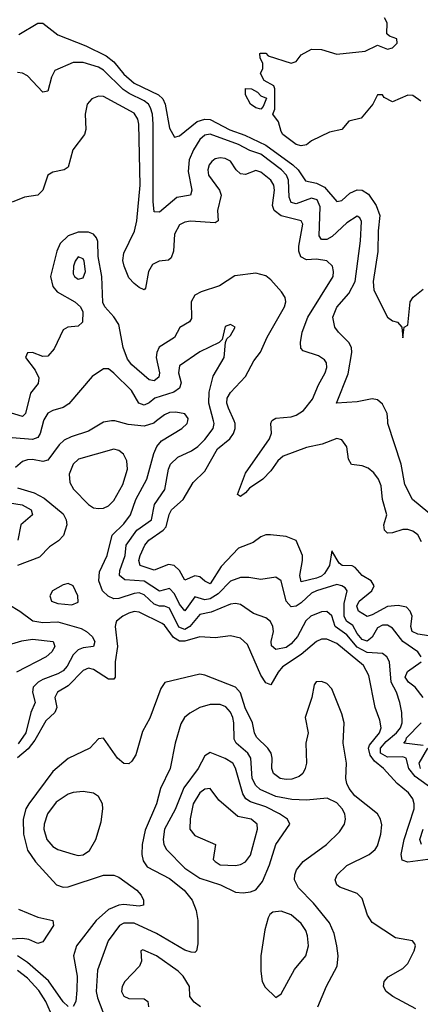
# Model space of a CAD drawing. Header units: inches. Extents: x 1603819 to 1745079, y 385938 to 533966.
# Tile 405 of 561: x 1716699 to 1718279, y 447699 to 451583. Entities that reach past the tile are written whole.
import ezdxf

# ---------------------------------------------------------------- set-up
doc = ezdxf.new("R2010")
doc.units = ezdxf.units.IN
doc.header["$MEASUREMENT"] = 0
doc.layers.add('B7414', color=7, linetype='Continuous')
doc.layers.add('B7415', color=7, linetype='Continuous')

msp = doc.modelspace()

# ---------------------------------------------------------------- linework, layer by layer
at = {"layer": 'B7414', "color": 5}
for points, elevation in [([(1716793.5, 450000), (1716779.5, 449950), (1716770, 449935.2), (1716750, 449927), (1716670, 449934.1)], 340), ([(1717061.2, 450000), (1717030, 449996), (1716970, 449959.2), (1716902, 449938), (1716875, 449925), (1716854.2, 449905.8), (1716810, 449845.6), (1716790, 449840.2), (1716750, 449848.1), (1716730, 449847.3), (1716710, 449840.4), (1716682.9, 449817.1)], 360), ([(1718330, 448546), (1718258.5, 448598.5), (1718234.7, 448630), (1718224.2, 448670), (1718210, 448675.6), (1718150, 448674.5), (1718122.1, 448690), (1718122, 448710), (1718144.3, 448735.7), (1718184.9, 448770), (1718201.4, 448790), (1718207.7, 448810), (1718206.1, 448850), (1718198.2, 448890), (1718184.8, 448930), (1718164.6, 448970), (1718157.5, 449050), (1718147.7, 449070), (1718130, 449083.4), (1718070, 449086.8), (1718030, 449108.4), (1717990, 449156.5), (1717944.1, 449190), (1717930, 449231.7), (1717910, 449249.2), (1717890, 449247.6), (1717847.5, 449230), (1717828.4, 449211.6), (1717795.4, 449150), (1717770, 449120.7), (1717750, 449107.2), (1717710, 449098.5), (1717692.6, 449112.6), (1717691.4, 449130), (1717700.4, 449170), (1717697.7, 449190), (1717688.8, 449208.8), (1717670, 449223.2), (1717621.2, 449241.2), (1717570, 449276.1), (1717550, 449279.9), (1717530, 449277.1), (1717454.5, 449245.5), (1717410, 449237.1), (1717370.8, 449189.2), (1717350, 449177.8), (1717326.9, 449186.9), (1717290, 449262.2), (1717270, 449269.3), (1717250, 449269.4), (1717230, 449277.7), (1717190, 449315), (1717170, 449321.7), (1717150, 449320.2), (1717090, 449299.6), (1717070, 449298.9), (1717048.6, 449308.6), (1717026.3, 449330), (1717011.2, 449370), (1717014.3, 449405.7), (1717044.3, 449470), (1717064.3, 449550), (1717110, 449594.4), (1717136.6, 449630), (1717157.8, 449690), (1717200.1, 449770), (1717227.8, 449872.2), (1717240, 449900), (1717258.1, 449921.9), (1717338.8, 449970), (1717359.8, 449990), (1717362, 450000)], 360), ([(1717239, 450000), (1717228.3, 449991.7), (1717190, 449979.4), (1717126.7, 449986.7), (1717074.4, 450000)], 360), ([(1718282.2, 449070), (1718270.2, 449090.2), (1718210.9, 449130.9), (1718170, 449182.4), (1718150, 449194.2), (1718130, 449194.2), (1718110, 449183.7), (1718090, 449147.3), (1718070, 449131.8), (1718050, 449138.6), (1718030, 449162.2), (1718013.1, 449193.1), (1717987.6, 449210), (1717978.9, 449230), (1717979.3, 449280.7), (1717990.4, 449330), (1717982.3, 449342.3), (1717970.4, 449350.4), (1717950, 449354.6), (1717869.3, 449330.7), (1717850, 449321.3), (1717810, 449282.6), (1717790, 449270.3), (1717770, 449267.3), (1717749.9, 449290), (1717730, 449369.7), (1717710, 449384.1), (1717650, 449374.9), (1717603, 449383), (1717570, 449382.2), (1717530, 449367.9), (1717482.1, 449317.9), (1717450, 449298.2), (1717430, 449294.9), (1717390, 449306.9), (1717350, 449251.2), (1717330, 449277.1), (1717310, 449318.2), (1717290, 449339.7), (1717250, 449329.3), (1717190, 449368.5), (1717113.3, 449373.3), (1717092.2, 449390), (1717094.1, 449410), (1717114.9, 449470), (1717119.4, 449510), (1717161, 449570), (1717219.1, 449610), (1717231, 449670), (1717271.2, 449730), (1717285.8, 449810), (1717294.6, 449830), (1717322.4, 449857.6), (1717377.2, 449882.8), (1717401.2, 449898.8), (1717430, 449926.8), (1717461.8, 449970), (1717466.7, 449990), (1717464, 450000)], 340), ([(1718312.4, 449152.4), (1718270, 449158.7), (1718247.7, 449170), (1718242, 449190), (1718246.6, 449230), (1718239.6, 449250), (1718225.3, 449265.3), (1718191.9, 449271.9), (1718150, 449268.6), (1718090, 449235.4), (1718070, 449229.5), (1718035.7, 449250), (1718029, 449270), (1718038.1, 449290), (1718087.7, 449330), (1718097.1, 449350), (1718085.3, 449370), (1718050.4, 449390.4), (1718021.9, 449421.9), (1718010, 449428.3), (1717970.6, 449430.6), (1717958.7, 449438.7), (1717930, 449487.6), (1717921, 449430), (1717901.2, 449398.8), (1717890, 449388.3), (1717870, 449380.1), (1717810, 449365.8), (1717803.7, 449390), (1717815, 449450), (1717814.5, 449470), (1717790, 449528.8), (1717750, 449544.1), (1717688.5, 449551.5), (1717670, 449551.6), (1717650, 449543.7), (1717619.7, 449520.3), (1717562, 449498), (1717493.5, 449426.5), (1717450, 449357.8), (1717430, 449368), (1717410, 449385.6), (1717390, 449389.3), (1717350, 449372.7), (1717328.8, 449410), (1717308.5, 449430), (1717286, 449434), (1717230, 449411.8), (1717173.9, 449430), (1717169.3, 449450), (1717174, 449470), (1717193.2, 449510), (1717208.9, 449530), (1717265.1, 449570), (1717276.8, 449583.2), (1717288.2, 449631.8), (1717298.3, 449650), (1717344.1, 449690), (1717383.1, 449756.9), (1717430, 449802), (1717479.2, 449890), (1717528.3, 449930), (1717542.1, 449950), (1717549.5, 449970), (1717549.5, 449990), (1717545, 450000)], 320), ([(1718283.9, 449523.9), (1718270, 449551.3), (1718250, 449564.9), (1718230, 449571.7), (1718210, 449572.4), (1718170, 449559), (1718150, 449558.2), (1718137.6, 449570), (1718135.9, 449590), (1718147.1, 449630), (1718130.6, 449690), (1718124.4, 449744.4), (1718115, 449770), (1718095.8, 449795.8), (1718074.1, 449814.1), (1718050, 449822.9), (1718008.1, 449828.1), (1717996.5, 449850), (1717990, 449898.4), (1717970, 449925.6), (1717950, 449931.4), (1717891.7, 449908.3), (1717830, 449894.9), (1717738.7, 449861.3), (1717716.8, 449843.2), (1717690, 449802.8), (1717658.1, 449770), (1717605.2, 449734.8), (1717590, 449716), (1717570, 449702.2), (1717557.6, 449710), (1717590, 449793.8), (1717684.7, 449930), (1717691.8, 449951.8), (1717689.4, 449990.6), (1717694.2, 450000)], 280), ([(1718380, 450000), (1718382.5, 449990), (1718366.3, 449890), (1718364.3, 449844.3), (1718374.2, 449794.2), (1718394.6, 449750), (1718406.4, 449690), (1718427.7, 449630), (1718432.7, 449587.3), (1718430, 449559), (1718410, 449563.6), (1718396.5, 449576.5), (1718370, 449589.8), (1718247.9, 449690), (1718218.8, 449750), (1718204.3, 449830), (1718151.4, 449990), (1718150.8, 450000)], 260), ([(1716690, 449736.3), (1716756.2, 449716.2), (1716795.8, 449695.8), (1716870, 449633.3), (1716882.5, 449610), (1716884.6, 449590), (1716871.6, 449548.4), (1716852.5, 449527.5), (1716816.9, 449503.1), (1716777.3, 449462.7), (1716690.1, 449429.9)], 360), ([(1716590, 449687.2), (1716709.4, 449669.4), (1716744.4, 449650), (1716749.2, 449630), (1716704.2, 449590), (1716691.5, 449530)], 340), ([(1716655.7, 449275.7), (1716699.1, 449250), (1716751.2, 449211.2), (1716790, 449204.6), (1716850, 449207.4), (1716941.1, 449181.1), (1716962.3, 449170), (1716985.1, 449150), (1716995.8, 449130), (1716990.2, 449110), (1716950, 449105), (1716930, 449097.8), (1716910, 449077.7), (1716886.6, 449033.4), (1716870, 449014.4), (1716850, 449002.5), (1716790, 448980.8), (1716771.9, 448970), (1716752.3, 448950), (1716749.1, 448930), (1716760.3, 448890), (1716743.3, 448850), (1716723.3, 448770), (1716693, 448727)], 360), ([(1718309.4, 448270.6), (1718230, 448260.3), (1718208.3, 448268.3), (1718204.2, 448290), (1718216, 448350), (1718254.5, 448470), (1718255.2, 448490), (1718249.9, 448510), (1718233.3, 448533.3), (1718188, 448570), (1718134, 448630), (1718098.1, 448658.1), (1718082.2, 448682.2), (1718075.3, 448710), (1718078.9, 448721.1), (1718117.9, 448770), (1718124.3, 448790), (1718120.3, 448820.3), (1718101.5, 448870), (1718076, 448996), (1718055.4, 449035.4), (1717950, 449122.7), (1717910, 449139.5), (1717890, 449139.7), (1717870, 449130.4), (1717810, 449079), (1717735.8, 449030), (1717718.8, 449010), (1717690, 448959.3), (1717670, 448967.8), (1717650, 448997.9), (1717597.9, 449117.9), (1717570, 449144), (1717530, 449152.2), (1717470, 449145), (1717410, 449148.5), (1717350, 449131.4), (1717330, 449131.9), (1717306, 449146), (1717270, 449194.8), (1717260.7, 449200.7), (1717170, 449246.4), (1717150, 449248.9), (1717130, 449242.3), (1717105.4, 449230), (1717080.8, 449210), (1717078, 449202), (1717075.8, 449190), (1717084.4, 449110), (1717075.9, 449050), (1717075.3, 448990), (1717070, 448981.2), (1717050, 448981.3), (1716990, 449019.9), (1716970, 449025.1), (1716950, 449016), (1716890, 448955), (1716848.1, 448930), (1716838, 448910), (1716845.1, 448870), (1716838.3, 448850), (1716802.5, 448817.5), (1716759, 448741), (1716732.8, 448707.2), (1716690, 448671.1)], 380), ([(1716610, 449104), (1716707.6, 449132.4), (1716750, 449139.4), (1716830.9, 449130.9), (1716837.3, 449110), (1716825.5, 449090), (1716803, 449070), (1716686.9, 449010)], 340), ([(1718290.7, 448910), (1718259.7, 448950), (1718232.2, 448970), (1718219.4, 448990), (1718228.2, 449011.8), (1718282.8, 449050)], 340), ([(1718261.7, 447681.7), (1718170.8, 447730), (1718144.4, 447750), (1718134.3, 447770), (1718136.9, 447790), (1718152.1, 447807.9), (1718210, 447840.3), (1718230, 447860.3), (1718255.6, 447910), (1718260.5, 447930), (1718258, 447938), (1718248.7, 447950), (1718181.4, 447961.4), (1718090, 448022.6), (1718070.6, 448050.6), (1718050, 448117.2), (1718030, 448136.1), (1717961.6, 448161.6), (1717949.7, 448170), (1717943.5, 448190), (1717950.8, 448210), (1717990, 448246.4), (1718077.4, 448290), (1718100.9, 448310), (1718110, 448324), (1718124.1, 448370), (1718127.7, 448407.7), (1718122.5, 448430), (1718110, 448450.4), (1718021.7, 448521.7), (1717998.6, 448550), (1717989.1, 448570), (1717985, 448590), (1717987.8, 448650), (1717974.5, 448730), (1717979.4, 448810), (1717970, 448844.4), (1717930, 448943.5), (1717910, 448964.5), (1717890, 448973.1), (1717868.4, 448971.6), (1717860.1, 448959.9), (1717851, 448910), (1717825.1, 448830), (1717837.5, 448770), (1717827.2, 448730), (1717830.2, 448650), (1717825.5, 448630), (1717815.4, 448610), (1717801.9, 448598.1), (1717773, 448587), (1717750, 448586.3), (1717726.2, 448590), (1717699.9, 448610), (1717693.4, 448630), (1717694.8, 448670), (1717690.8, 448690), (1717678.5, 448710), (1717633, 448753), (1717625, 448770), (1717617, 448810), (1717588.2, 448868.2), (1717570, 448928.2), (1717550.4, 448950.4), (1717430, 448997.5), (1717410, 449001.3), (1717271.4, 448968.6), (1717255.3, 448944.7), (1717212.2, 448827.8), (1717184, 448776), (1717156.9, 448683.1), (1717141.8, 448658.2), (1717130, 448648), (1717110, 448649.7), (1717084.4, 448670), (1717030, 448749.5), (1717010, 448747), (1716975.8, 448710), (1716890, 448669), (1716830, 448617.8), (1716734.6, 448490), (1716723.8, 448470), (1716712.4, 448430), (1716714.6, 448370), (1716730, 448307.7), (1716760.8, 448260.8), (1716844.7, 448170), (1716870, 448161.3), (1716890, 448162.9), (1717030, 448209.2), (1717070, 448209.1), (1717090, 448201.2), (1717161.1, 448150), (1717178.5, 448130), (1717187.1, 448110), (1717187.7, 448090), (1717170, 448086), (1717110, 448092.6), (1717090, 448089.9), (1717050, 448073.2), (1717000.7, 448030), (1716922.8, 447930), (1716911, 447890), (1716925.2, 447810), (1716925.1, 447754.9), (1716920.7, 447710), (1716910, 447690.8)], 420), ([(1717875.4, 447690), (1717909, 447771), (1717951.9, 447850), (1717954.7, 447890), (1717950.4, 447930), (1717938.9, 447978.9), (1717921.1, 448021.1), (1717857.7, 448097.7), (1717798.4, 448158.4), (1717783.2, 448190), (1717784.1, 448210), (1717791.4, 448230), (1717817.8, 448262.2), (1717909.8, 448330), (1717960.5, 448379.5), (1717980.7, 448410), (1717984.3, 448430), (1717981.7, 448450), (1717971.6, 448470), (1717950, 448493.4), (1717912, 448512), (1717830, 448504.6), (1717772.9, 448507.1), (1717710, 448519.2), (1717647.2, 448547.2), (1717630, 448563), (1717616.5, 448590), (1717610.5, 448670.5), (1717599, 448690), (1717552.8, 448730), (1717545.2, 448745.2), (1717544.4, 448810), (1717539.6, 448830), (1717530, 448851.3), (1717512.6, 448872.6), (1717490, 448882.4), (1717450, 448882.2), (1717409.6, 448870.4), (1717370, 448847.9), (1717349.2, 448830), (1717335, 448805), (1717312.7, 448730), (1717292.4, 448630), (1717254.5, 448550), (1717239.1, 448490), (1717194, 448386), (1717182.5, 448330), (1717181.5, 448290), (1717185.5, 448265.5), (1717201.6, 448241.6), (1717290, 448195.9), (1717348.2, 448150), (1717379, 448110), (1717395.3, 448070), (1717401.8, 448030), (1717402.2, 447937.8), (1717396.2, 447910), (1717390, 447904.4), (1717375.2, 447904.8), (1717350, 447913), (1717238.2, 447978.2), (1717150, 448018.9), (1717110, 448019.7), (1717092.7, 448010), (1717048.3, 447950), (1717006.5, 447833.5), (1717000.5, 447750), (1717005.4, 447725.4), (1717027.2, 447670)], 440), ([(1718290, 448720.7), (1718213.8, 448730), (1718222, 448738), (1718224.7, 448750), (1718282.8, 448810)], 340), ([(1718280.6, 448630), (1718274.4, 448650), (1718308.8, 448710)], 340), ([(1718283.7, 448330), (1718278, 448350), (1718290, 448390)], 360), ([(1716694.1, 448074.1), (1716770, 448043.6), (1716830.2, 448030), (1716831.9, 448010), (1716790, 447945.4), (1716770, 447939.4), (1716734.6, 447954.6), (1716710, 447958.4), (1716570, 447951.5)], 380), ([(1717412.7, 447690), (1717387.8, 447707.8), (1717369.6, 447729.6), (1717369.5, 447770), (1717343.9, 447810), (1717324.7, 447830), (1717238.9, 447890), (1717185.3, 447914.7), (1717177.3, 447910), (1717179.5, 447870), (1717171.8, 447850), (1717113.4, 447790), (1717103.2, 447770), (1717101.3, 447750), (1717110, 447731.8), (1717130, 447721.8), (1717190, 447721.6), (1717204.9, 447710), (1717207, 447690)], 460), ([(1716890, 447690.6), (1716870, 447709.3), (1716812.3, 447792.3), (1716730, 447864.8), (1716690.9, 447890)], 420), ([(1716830, 447646.9), (1716801.9, 447710), (1716774.3, 447754.3), (1716730, 447802.2), (1716690, 447832.8)], 440)]:
    msp.add_lwpolyline(points, dxfattribs=dict(at, elevation=elevation))
for points, elevation in [([(1717070, 449889.4), (1716931.2, 449848.8), (1716909.6, 449830), (1716893.8, 449790), (1716896.8, 449756.8), (1716910.9, 449730.9), (1716970, 449670.1), (1716990, 449658.1), (1717010, 449654.5), (1717030, 449656.6), (1717050, 449666), (1717070, 449685.8), (1717105.3, 449750), (1717124.2, 449810), (1717122.3, 449842.3), (1717108.7, 449868.7), (1717090, 449883.4)], 380), ([(1716890, 449359.1), (1716870, 449354.2), (1716828.7, 449330), (1716817.8, 449310), (1716824.7, 449290), (1716850, 449279.8), (1716904.9, 449275.1), (1716930, 449286), (1716928.6, 449310), (1716910, 449349.6)], 380), ([(1717450, 448692.7), (1717430, 448678.9), (1717403.1, 448630), (1717346.6, 448553.4), (1717311.9, 448468.1), (1717270.6, 448390), (1717265, 448350), (1717268, 448330), (1717278.4, 448310), (1717350, 448236.3), (1717410, 448196.6), (1717490.7, 448170.7), (1717550, 448141.7), (1717581.2, 448138.8), (1717610, 448142.5), (1717630, 448151.1), (1717656.3, 448183.7), (1717684.4, 448250), (1717708.8, 448330), (1717764.8, 448410), (1717755, 448430), (1717724.1, 448450), (1717670, 448478.8), (1717610, 448497.8), (1717591.3, 448510), (1717579.8, 448530), (1717550.9, 448630.9), (1717539.7, 448650), (1717510, 448669.2)], 460), ([(1716950, 448539.2), (1716910, 448534.9), (1716890, 448528.1), (1716842.7, 448497.3), (1716809, 448450), (1716795.9, 448410), (1716794.7, 448390), (1716806, 448350), (1716830, 448322.1), (1716850, 448310.6), (1716910, 448291.3), (1716930, 448286.4), (1716950, 448288.8), (1716973.8, 448306.2), (1716999.9, 448350), (1717020.3, 448419.7), (1717027.7, 448470), (1717025.2, 448490), (1717010, 448519.2), (1716990, 448532.3)], 440), ([(1717450.9, 448550.9), (1717430, 448547.7), (1717410, 448533.9), (1717383.8, 448490), (1717371.2, 448431.2), (1717370.4, 448390), (1717390, 448364.9), (1717472, 448330), (1717462.6, 448270), (1717470, 448262), (1717490, 448249.5), (1717550, 448246.9), (1717570, 448250.2), (1717590, 448261.4), (1717610, 448288.2), (1717637.5, 448390), (1717636.2, 448410), (1717611.5, 448430), (1717560.2, 448440.2), (1717484, 448504)], 480), ([(1717730, 448067), (1717697.6, 448062.4), (1717685.8, 448054.2), (1717678.9, 448041.1), (1717666.2, 447993.8), (1717650.2, 447890), (1717650.3, 447830), (1717656, 447790), (1717667.4, 447767.4), (1717710, 447726), (1717730, 447740.7), (1717782.8, 447837.2), (1717827.7, 447890), (1717838.7, 447930), (1717834.9, 447970), (1717828.1, 447990), (1717810, 448017.8), (1717770, 448051.7)], 460)]:
    msp.add_lwpolyline(points, close=True, dxfattribs=dict(at, elevation=elevation))
at = {"layer": 'B7415', "color": 5}
for points, elevation in [([(1718281.5, 451261.5), (1718250, 451284), (1718230, 451285.2), (1718170, 451259), (1718136.4, 451276.4), (1718130, 451286), (1718110, 451286), (1718092, 451250), (1718045.4, 451194.6), (1717996.9, 451183.1), (1717970, 451149.2), (1717921.4, 451138.6), (1717850, 451105.2), (1717830.4, 451089.6), (1717810, 451085.6), (1717789.6, 451090), (1717737.2, 451130), (1717730, 451142), (1717720.2, 451180.2), (1717698, 451210), (1717706, 451230), (1717706, 451310), (1717702, 451322), (1717663.1, 451343.1), (1717649, 451370), (1717658, 451390), (1717658, 451410), (1717647.3, 451432.7), (1717646, 451450), (1717649.1, 451450.9), (1717670, 451450.6), (1717679.6, 451439.6), (1717770, 451411), (1717790, 451418), (1717810, 451444.7), (1717850, 451466), (1717890, 451464.7), (1717950, 451446.8), (1718061.2, 451458.8), (1718110, 451482), (1718150, 451466), (1718170, 451472), (1718188, 451490), (1718187.3, 451507.3), (1718158, 451518), (1718147.3, 451527.3), (1718148.7, 451570), (1718138, 451590)], 220), ([(1716695.9, 451524.1), (1716770, 451568.8), (1716790, 451569.4), (1716850, 451523.3), (1716959.9, 451479.9), (1717040.4, 451440.4), (1717070, 451416.2), (1717110, 451368.3), (1717150, 451332.1), (1717246.9, 451286.9), (1717263.1, 451270), (1717272.8, 451250), (1717290, 451154.5), (1717310, 451119.7), (1717330, 451124.2), (1717399.1, 451180.9), (1717430, 451191), (1717450, 451189.7), (1717528.6, 451148.6), (1717586.9, 451126.9), (1717670, 451087.5), (1717776.9, 451010), (1717796.9, 450990), (1717827.1, 450947.1), (1717870, 450937.7), (1717901.9, 450921.9), (1717950, 450865.7), (1717970, 450869.4), (1718001.5, 450898.5), (1718030, 450912), (1718050, 450909.9), (1718074.4, 450894.4), (1718104.6, 450850), (1718119.3, 450810), (1718112.5, 450750), (1718111.6, 450668.4), (1718093.9, 450550), (1718095.9, 450515.9), (1718149.5, 450410), (1718170, 450394.5), (1718190, 450389.3), (1718206.6, 450370), (1718210, 450328), (1718216, 450370), (1718230, 450378), (1718239, 450470), (1718251.5, 450488.5), (1718290, 450519.5)], 240), ([(1718150.8, 450000), (1718148.9, 450030), (1718130, 450066.3), (1718110, 450084), (1718090, 450087.6), (1718030, 450075), (1717949.4, 450070), (1717994.2, 450185.8), (1718009.3, 450270), (1718007.7, 450290), (1717997.7, 450310), (1717956.1, 450350), (1717942.5, 450370), (1717934.6, 450410), (1717950, 450449), (1717997.5, 450502.5), (1718022, 450550), (1718043.7, 450710), (1718046.8, 450786.8), (1718040.8, 450800.8), (1718030, 450808.3), (1717990, 450781.6), (1717932.2, 450727.8), (1717910, 450716.2), (1717890, 450716.2), (1717880.9, 450730), (1717884.7, 450844.7), (1717872.4, 450872.4), (1717850, 450879.1), (1717790, 450856.5), (1717770, 450862.3), (1717762.5, 450882.5), (1717759.7, 450950), (1717751.1, 450970), (1717731.4, 450990), (1717650, 451052.1), (1717606.8, 451066.8), (1717562.3, 451090), (1717450, 451130.6), (1717430, 451127.2), (1717410, 451110.4), (1717385.1, 451070), (1717368.2, 451030), (1717363.5, 450983.5), (1717378.7, 450910), (1717373.4, 450890), (1717318.8, 450881.2), (1717250, 450823.8), (1717230, 450825.1), (1717225, 450865), (1717225.3, 451170), (1717222.6, 451210), (1717215.5, 451235.5), (1717206.7, 451250), (1717190, 451263.2), (1717131, 451291), (1717107.4, 451307.4), (1717030, 451384.2), (1717010, 451395.1), (1716950, 451414), (1716910, 451413.2), (1716838.3, 451381.7), (1716824.1, 451355.9), (1716810, 451300.9), (1716790, 451297.4), (1716730, 451360.7), (1716710, 451371.4), (1716690, 451374.8)], 260), ([(1717694.2, 450000), (1717696.2, 450003.8), (1717710, 450011.1), (1717770, 450015.9), (1717790, 450022.8), (1717818.1, 450041.9), (1717853.5, 450086.5), (1717877.1, 450142.9), (1717903.7, 450190), (1717911.2, 450211.2), (1717909.3, 450230), (1717901.2, 450241.2), (1717877.6, 450257.6), (1717816.7, 450276.7), (1717807.6, 450287.6), (1717806.3, 450310), (1717813.7, 450350), (1717835.6, 450410), (1717935, 450570), (1717937.3, 450590), (1717932.4, 450610), (1717910, 450631), (1717870, 450638.7), (1717830, 450635.5), (1717807.6, 450647.6), (1717800.3, 450670), (1717800.4, 450690), (1717815.7, 450775.7), (1717809.8, 450790), (1717730, 450808.7), (1717703.3, 450830), (1717696.3, 450850), (1717704.5, 450910), (1717701.7, 450930), (1717689.3, 450950), (1717650, 450980.9), (1717630, 450987.4), (1717590, 450972.7), (1717570, 450974.7), (1717552.4, 450990), (1717530, 451024.9), (1717510, 451035.4), (1717490, 451038), (1717470, 451033.6), (1717456.6, 451023.4), (1717446, 451010), (1717440.8, 450990), (1717443.8, 450970), (1717486.8, 450910), (1717493.8, 450890), (1717479.6, 450830), (1717482.3, 450790), (1717470, 450781.9), (1717372.2, 450787.8), (1717350, 450783.9), (1717330, 450773.6), (1717310, 450737.4), (1717305.2, 450670), (1717296.3, 450643.7), (1717285.5, 450634.5), (1717249.7, 450630.3), (1717223, 450617), (1717207.2, 450590), (1717195.9, 450524.1), (1717190, 450517.4), (1717170, 450526.8), (1717150, 450541.7), (1717130, 450565), (1717111.2, 450610), (1717106.4, 450633.6), (1717110, 450661.6), (1717151.8, 450748.2), (1717160.6, 450790), (1717174.3, 450930), (1717169.6, 451170), (1717165, 451190), (1717150, 451213.8), (1717030, 451279.5), (1717010, 451281.5), (1716984.2, 451270), (1716965.5, 451250), (1716957.5, 451210), (1716960.6, 451150), (1716954.3, 451130), (1716908.1, 451070), (1716890, 451000.7), (1716874, 450990), (1716830, 450981.7), (1716810.2, 450969.8), (1716790.1, 450910), (1716770.3, 450890), (1716717.8, 450882.2), (1716670, 450863)], 280), ([(1717545, 450000), (1717522.6, 450050), (1717516.4, 450070), (1717518.1, 450090), (1717530, 450112.3), (1717590, 450175.4), (1717622.7, 450237.3), (1717649.2, 450270.8), (1717674.8, 450330), (1717743.1, 450450), (1717748.6, 450470), (1717746.6, 450486.6), (1717732.1, 450510), (1717690, 450557.2), (1717670, 450572.6), (1717630, 450583), (1717547.4, 450572.6), (1717486.7, 450533.3), (1717414.9, 450510), (1717390, 450496.5), (1717375.3, 450470), (1717376.4, 450403.6), (1717368.7, 450391.3), (1717331.3, 450368.7), (1717310, 450329.3), (1717249.4, 450290.6), (1717239.9, 450270), (1717237.8, 450250), (1717250.7, 450190), (1717247.5, 450172.5), (1717230, 450158.1), (1717210, 450162.3), (1717141.6, 450221.6), (1717124.3, 450244.3), (1717107.3, 450290), (1717090, 450381), (1717070, 450411.4), (1717034.9, 450450), (1717027.1, 450467.1), (1717022.6, 450570), (1717008.6, 450648.6), (1717007.9, 450707.9), (1717002.4, 450722.4), (1716990, 450736.4), (1716970, 450744.8), (1716930, 450744.7), (1716889.8, 450730.2), (1716859.4, 450700.6), (1716845.1, 450670), (1716820.7, 450570), (1716830.1, 450530), (1716846.8, 450510), (1716916.8, 450470), (1716939.3, 450450), (1716947.9, 450430), (1716946.4, 450390), (1716930, 450374.4), (1716889.6, 450370.4), (1716870, 450359.7), (1716835.2, 450284.8), (1716810, 450256.1), (1716790, 450254.9), (1716750, 450270.7), (1716730, 450269.3), (1716721.7, 450250), (1716760.1, 450200.1), (1716774.4, 450170), (1716771.9, 450148.1), (1716741.4, 450110), (1716722.6, 450030), (1716710, 450017.8), (1716650, 450036.7)], 320), ([(1717464, 450000), (1717445.1, 450070), (1717446.7, 450113.3), (1717462.9, 450177.1), (1717505, 450250), (1717511, 450309), (1717516.3, 450323.7), (1717530, 450337.3), (1717549.2, 450370), (1717530, 450380.7), (1717510, 450373.3), (1717498, 450322), (1717485.5, 450310), (1717410, 450272.7), (1717330, 450217.2), (1717325.7, 450190), (1717336, 450150), (1717330, 450129.9), (1717306.8, 450113.2), (1717232.1, 450090), (1717210, 450071.7), (1717190, 450062.8), (1717169.7, 450069.7), (1717139.9, 450119.9), (1717070, 450188.8), (1717050, 450205.7), (1717030, 450205.7), (1716985.2, 450174.8), (1716892.9, 450067.1), (1716870, 450053.4), (1716830, 450042), (1716809.7, 450030.3), (1716794.9, 450005.1), (1716793.5, 450000)], 340), ([(1717362, 450000), (1717364.1, 450010), (1717350, 450028.5), (1717315.1, 450035.1), (1717290, 450033.3), (1717270, 450024.1), (1717239, 450000)], 360), ([(1717074.4, 450000), (1717070, 450001.1), (1717061.2, 450000)], 360)]:
    msp.add_lwpolyline(points, dxfattribs=dict(at, elevation=elevation))
for points, elevation in [([(1717650, 451229.4), (1717630, 451235.3), (1717609.2, 451250), (1717590, 451286), (1717590, 451311.3), (1717614, 451310), (1717636.9, 451296.9), (1717650, 451282), (1717672.7, 451272.7), (1717659.6, 451240.4)], 220), ([(1716930, 450647.6), (1716917.4, 450630), (1716911, 450610), (1716910, 450580.5), (1716914.7, 450570), (1716930, 450559), (1716950, 450564.7), (1716959, 450590), (1716953.5, 450630), (1716950, 450639.7)], 340)]:
    msp.add_lwpolyline(points, close=True, dxfattribs=dict(at, elevation=elevation))

doc.saveas('drawing.dxf')
